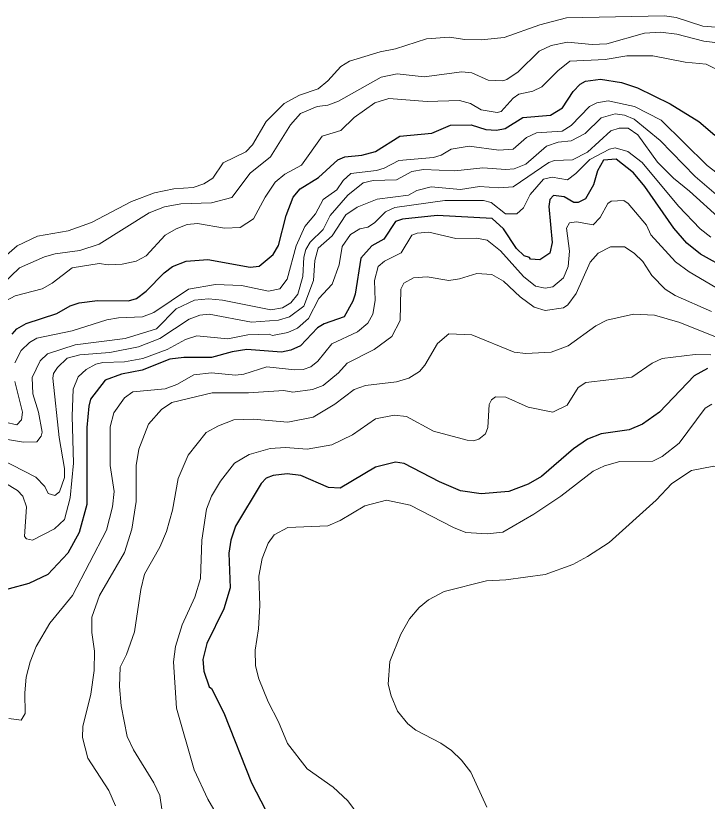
# Model space of a CAD drawing. Extents: x 265 to 291.4, y 7731.5 to 7759.6.
# Drawn here: x 278.762 to 280.191, y 7754.027 to 7755.649 of the extents above; entities that cross this region are included whole.
import ezdxf

# ---------------------------------------------------------------- set-up
doc = ezdxf.new("R2010")
doc.units = 0
doc.header["$LTSCALE"] = 0.032
doc.layers.add('1', color=7, linetype='Continuous', lineweight=25)
doc.layers.add('2', color=7, linetype='Continuous', lineweight=13)

msp = doc.modelspace()

# ---------------------------------------------------------------- linework, layer by layer
at = {"layer": '1'}
for points in [[(278.7546, 7754.991), (278.7642, 7755.0021), (278.784, 7755.0132), (278.8469, 7755.0339), (278.8747, 7755.0498), (278.893, 7755.0562), (278.9312, 7755.061), (278.9949, 7755.0602), (279.0115, 7755.0649), (279.0314, 7755.0801), (279.0688, 7755.1182), (279.0863, 7755.131), (279.1142, 7755.1421), (279.1587, 7755.1453), (279.2462, 7755.1294), (279.2653, 7755.1318), (279.294, 7755.1556), (279.3051, 7755.1747), (279.321, 7755.236), (279.3353, 7755.2742), (279.3496, 7755.2917), (279.3878, 7755.3147), (279.4276, 7755.3513), (279.4419, 7755.3577), (279.4769, 7755.3609), (279.5056, 7755.3688), (279.5557, 7755.3998), (279.6217, 7755.4062), (279.6599, 7755.4229), (279.7028, 7755.4237), (279.7331, 7755.4142), (279.7553, 7755.4126), (279.7728, 7755.4157), (279.8094, 7755.4388), (279.8667, 7755.4436), (279.8914, 7755.4587), (279.9136, 7755.4921), (279.9279, 7755.5072), (279.9391, 7755.5136), (279.9701, 7755.5176), (280.0131, 7755.5112), (280.0465, 7755.5001), (280.1141, 7755.4667), (280.173, 7755.4301), (280.2064, 7755.4022)], [(280.2334, 7755.1246), (280.1769, 7755.1564), (280.1483, 7755.1795), (280.1212, 7755.2105), (280.0616, 7755.2965), (280.0385, 7755.3243), (280.0027, 7755.3529), (279.9765, 7755.3505), (279.9637, 7755.3283), (279.9558, 7755.2996), (279.9391, 7755.271), (279.924, 7755.263), (279.9152, 7755.263), (279.8953, 7755.2749), (279.8731, 7755.2773), (279.8651, 7755.2694), (279.8635, 7755.2551), (279.8699, 7755.1803), (279.8651, 7755.1588), (279.8444, 7755.1445)], [(279.7466, 7755.2304), (279.6328, 7755.236), (279.5612, 7755.2288), (279.5469, 7755.224), (279.5223, 7755.1874), (279.4976, 7755.1739), (279.4753, 7755.1485), (279.4634, 7755.0737), (279.4586, 7755.0594), (279.4403, 7755.0268), (279.399, 7755.0124), (279.3854, 7755.0045), (279.3504, 7754.9671), (279.3305, 7754.9583), (279.3115, 7754.9544), (279.2399, 7754.9599), (279.2096, 7754.9552), (279.1667, 7754.9432), (279.1094, 7754.9432), (279.0808, 7754.94), (279.0235, 7754.917), (278.9805, 7754.909), (278.9471, 7754.8963), (278.9169, 7754.8573), (278.9129, 7754.843), (278.9089, 7754.7985), (278.9089, 7754.6394), (278.893, 7754.5821), (278.8699, 7754.5391), (278.8286, 7754.4954), (278.7896, 7754.4763), (278.7077, 7754.4548)], [(279.8444, 7755.1445), (279.8253, 7755.1461), (279.8237, 7755.1493), (279.8126, 7755.1532), (279.7967, 7755.1683), (279.7696, 7755.2089), (279.7466, 7755.2304)], [(280.1913, 7754.9202), (280.1634, 7754.905), (280.0918, 7754.8303), (280.0568, 7754.8056), (280.029, 7754.7937), (279.9717, 7754.7857), (279.9431, 7754.7746), (279.9144, 7754.7547), (279.8484, 7754.6974), (279.8206, 7754.6815), (279.7808, 7754.6664), (279.7235, 7754.6616), (279.6806, 7754.668), (279.6376, 7754.6863), (279.5644, 7754.7245), (279.5469, 7754.7269), (279.5056, 7754.7165), (279.4324, 7754.6736), (279.4085, 7754.6751), (279.3512, 7754.6998), (279.3226, 7754.703), (279.294, 7754.6998), (279.2796, 7754.6942), (279.2693, 7754.6831), (279.216, 7754.5948), (279.2064, 7754.5662), (279.2025, 7754.5391), (279.2048, 7754.4676), (279.1921, 7754.4246), (279.1571, 7754.353), (279.1484, 7754.3195), (279.1507, 7754.2957), (279.1619, 7754.2631), (279.1667, 7754.2599), (279.1921, 7754.2098), (279.2494, 7754.065), (279.278, 7754.0093)]]:
    msp.add_lwpolyline(points, dxfattribs=at)
at = {"layer": '2'}
for points in [[(280.2692, 7755.6202), (280.1817, 7755.6274), (280.126, 7755.6449), (280.1022, 7755.6488), (279.9001, 7755.6441), (279.8444, 7755.6297), (279.7713, 7755.6035), (279.7235, 7755.5987), (279.6901, 7755.5995), (279.6583, 7755.6043), (279.6106, 7755.6011), (279.5469, 7755.5804), (279.5151, 7755.5741), (279.4515, 7755.555), (279.434, 7755.5438), (279.4069, 7755.5144), (279.387, 7755.4977), (279.3481, 7755.485), (279.317, 7755.4675), (279.2796, 7755.4301), (279.251, 7755.3824), (279.2375, 7755.368), (279.1905, 7755.345), (279.1691, 7755.3131), (279.1508, 7755.302), (279.1285, 7755.2941), (279.0887, 7755.2917), (279.049, 7755.2829), (279.0012, 7755.2654), (278.9185, 7755.2217), (278.8708, 7755.205), (278.8071, 7755.1938), (278.7649, 7755.1739), (278.7323, 7755.1445)], [(278.7339, 7755.0936), (278.7697, 7755.1286), (278.8214, 7755.1509), (278.8437, 7755.1572), (278.8946, 7755.1644), (278.9344, 7755.1771), (279.0378, 7755.2415), (279.0696, 7755.2543), (279.103, 7755.2606), (279.1667, 7755.2622), (279.2088, 7755.2734), (279.2462, 7755.3235), (279.2884, 7755.3577), (279.3297, 7755.4237), (279.3504, 7755.4468), (279.3846, 7755.4611), (279.4069, 7755.4643), (279.4292, 7755.4722), (279.5167, 7755.5216), (279.5501, 7755.5287), (279.6058, 7755.5223), (279.6837, 7755.5327), (279.7044, 7755.5311), (279.7378, 7755.516), (279.7681, 7755.5144), (279.7768, 7755.5168), (279.7999, 7755.5327), (279.8436, 7755.5757), (279.8683, 7755.5876), (279.9017, 7755.594), (279.9526, 7755.5892), (279.9828, 7755.5908), (280.0608, 7755.613), (280.0942, 7755.6146), (280.1276, 7755.6107), (280.1833, 7755.5963), (280.2231, 7755.5916)], [(280.2231, 7755.5311), (280.1881, 7755.5486), (280.1451, 7755.5526), (280.0783, 7755.5661), (280.0242, 7755.5661), (279.9797, 7755.5582), (279.9065, 7755.555), (279.8818, 7755.5351), (279.8492, 7755.5017), (279.8301, 7755.4929), (279.8015, 7755.4866), (279.7895, 7755.4786), (279.7649, 7755.4508), (279.7569, 7755.4492), (279.7235, 7755.4547), (279.7012, 7755.4675), (279.679, 7755.4738), (279.6122, 7755.4714), (279.5326, 7755.4778), (279.504, 7755.4691), (279.461, 7755.4388), (279.434, 7755.4118), (279.395, 7755.3999), (279.3528, 7755.3402), (279.3178, 7755.3219), (279.2979, 7755.3052), (279.2772, 7755.2742), (279.2534, 7755.2296), (279.2255, 7755.2113), (279.1937, 7755.2105), (279.138, 7755.2201), (279.1166, 7755.2177), (279.0935, 7755.2089), (279.0712, 7755.1954), (279.0314, 7755.1533), (279.0108, 7755.1421), (278.9821, 7755.1358), (278.9535, 7755.1342)], [(278.7602, 7754.9321), (278.7737, 7754.9576), (278.7904, 7754.9743), (278.8055, 7754.983), (278.8787, 7754.9981), (278.9503, 7755.0212), (278.9742, 7755.0252), (279.0243, 7755.0268), (279.0474, 7755.0363), (279.119, 7755.084), (279.1746, 7755.0936), (279.2287, 7755.092), (279.2844, 7755.0801), (279.3075, 7755.0848), (279.3226, 7755.1047), (279.3417, 7755.1739), (279.3592, 7755.2137), (279.3815, 7755.24), (279.3973, 7755.2694), (279.4252, 7755.2893), (279.4387, 7755.3084), (279.4546, 7755.3227), (279.5071, 7755.3291), (279.5231, 7755.3338), (279.5533, 7755.3497), (279.6249, 7755.3561), (279.6408, 7755.3609), (279.6615, 7755.3736), (279.6989, 7755.3792), (279.7601, 7755.3712), (279.7895, 7755.3736), (279.8174, 7755.3975), (279.8381, 7755.407), (279.8906, 7755.4102), (279.9097, 7755.4221), (279.947, 7755.4611), (279.9622, 7755.4691), (279.986, 7755.473), (280.0401, 7755.4611), (280.095, 7755.4333), (280.1904, 7755.3394), (280.2557, 7755.2893)], [(280.2382, 7755.2551), (280.1658, 7755.3171), (280.0934, 7755.3911), (280.0393, 7755.4349), (280.0194, 7755.4436), (280.0004, 7755.446), (279.9717, 7755.438), (279.9383, 7755.4054), (279.9097, 7755.3903), (279.8826, 7755.3879), (279.8588, 7755.3792), (279.8158, 7755.3426), (279.7919, 7755.333), (279.7744, 7755.3314), (279.7267, 7755.3346), (279.6694, 7755.3283), (279.6042, 7755.3314), (279.5803, 7755.3275), (279.5485, 7755.31), (279.5008, 7755.3084), (279.4801, 7755.3036), (279.4483, 7755.2781), (279.4117, 7755.236), (279.3974, 7755.2074), (279.3703, 7755.1811), (279.3616, 7755.166), (279.3576, 7755.1501), (279.3552, 7755.1103), (279.3449, 7755.0737), (279.3305, 7755.0562), (279.3131, 7755.0459), (279.2892, 7755.0419), (279.189, 7755.0618), (279.1603, 7755.0642), (279.1317, 7755.0618), (279.0935, 7755.0435), (279.0529, 7755.0021), (278.9885, 7754.9822), (278.8851, 7754.9695), (278.8278, 7754.9504), (278.8127, 7754.9361), (278.796, 7754.9019), (278.7976, 7754.8685), (278.8095, 7754.8303), (278.8167, 7754.7889), (278.8151, 7754.781), (278.8055, 7754.769), (278.7785, 7754.7682), (278.7196, 7754.7778)], [(278.7292, 7754.734), (278.8039, 7754.6958), (278.8222, 7754.6767), (278.8294, 7754.6624), (278.8429, 7754.6585), (278.8525, 7754.6656), (278.8628, 7754.6951), (278.8628, 7754.7142), (278.8517, 7754.7778), (278.8389, 7754.9003), (278.8405, 7754.9098), (278.8485, 7754.9226), (278.8684, 7754.9417), (278.8946, 7754.9488), (278.9567, 7754.9536), (279.0155, 7754.9655), (279.0601, 7754.9822), (279.1205, 7755.022), (279.1428, 7755.0307), (279.1619, 7755.0323), (279.2494, 7755.0164), (279.3051, 7755.0204), (279.3274, 7755.0268), (279.3576, 7755.049), (279.3775, 7755.1023), (279.3799, 7755.1437), (279.387, 7755.1692), (279.4157, 7755.1946), (279.4443, 7755.2376), (279.4674, 7755.2535), (279.5087, 7755.2702), (279.5732, 7755.2781), (279.5907, 7755.2877), (279.6201, 7755.2956), (279.6806, 7755.2901), (279.7203, 7755.2964), (279.7601, 7755.2933), (279.7895, 7755.2956), (279.8635, 7755.3458), (279.8747, 7755.3497), (279.912, 7755.3513), (279.9431, 7755.3672), (279.9916, 7755.411), (280.0083, 7755.4166), (280.0274, 7755.4166), (280.0473, 7755.403), (280.0878, 7755.3466), (280.1205, 7755.3132), (280.1539, 7755.2869), (280.2191, 7755.2272)], [(280.1976, 7755.1914), (280.1761, 7755.2089), (280.1308, 7755.2559), (280.056, 7755.3458), (280.0266, 7755.3688), (280.0004, 7755.376), (279.9884, 7755.3736), (279.9478, 7755.3521), (279.9192, 7755.3227), (279.9017, 7755.31), (279.8699, 7755.3155), (279.8524, 7755.3116), (279.8245, 7755.2797), (279.811, 7755.2519), (279.7975, 7755.24), (279.7736, 7755.24), (279.7442, 7755.263), (279.7283, 7755.267), (279.6487, 7755.267), (279.5453, 7755.2527), (279.5262, 7755.2439), (279.5032, 7755.2209), (279.4896, 7755.2121), (279.4729, 7755.2089), (279.4538, 7755.197), (279.4363, 7755.1724), (279.43, 7755.1342), (279.4157, 7755.0944), (279.3886, 7755.065), (279.3671, 7755.0236), (279.3441, 7755.0037), (279.3242, 7754.9949), (279.2924, 7754.9886), (279.286, 7754.991), (279.2415, 7754.9902), (279.2001, 7754.9814), (279.1365, 7754.9878), (279.1126, 7754.9806), (279.0752, 7754.9599), (279.0251, 7754.9409), (278.9869, 7754.9345), (278.9424, 7754.9329), (278.928, 7754.9297), (278.9074, 7754.9186), (278.8914, 7754.9035), (278.8811, 7754.878), (278.8787, 7754.8223), (278.8819, 7754.7253), (278.8747, 7754.6537), (278.8628, 7754.6084), (278.8421, 7754.5893), (278.7968, 7754.5662), (278.7848, 7754.5686), (278.7801, 7754.5734), (278.7848, 7754.6346), (278.7769, 7754.6569), (278.7657, 7754.6688), (278.7093, 7754.7022)], [(279.8357, 7755.0904), (279.8556, 7755.0864), (279.8715, 7755.0888), (279.8938, 7755.1079), (279.9033, 7755.131), (279.9057, 7755.1628), (279.9001, 7755.2105), (279.9057, 7755.2209), (279.9208, 7755.2232), (279.955, 7755.2169), (279.9693, 7755.232), (279.9852, 7755.2614), (279.9924, 7755.2662), (280.0179, 7755.267), (280.0274, 7755.2614), (280.0648, 7755.2161), (280.0743, 7755.1962), (280.1252, 7755.1405), (280.1531, 7755.1198), (280.2199, 7755.0809)], [(278.7483, 7754.1979), (278.7737, 7754.1947), (278.7817, 7754.2082), (278.7809, 7754.2512), (278.784, 7754.283), (278.792, 7754.3148), (278.8047, 7754.3466), (278.8326, 7754.3944), (278.8795, 7754.4516), (278.9495, 7754.5869), (278.9622, 7754.6346), (278.9654, 7754.6664), (278.9575, 7754.7205), (278.9575, 7754.8001), (278.9646, 7754.8287), (278.9869, 7754.8597), (279.0044, 7754.8724), (279.0712, 7754.8788), (279.0951, 7754.8876), (279.1301, 7754.9074), (279.1667, 7754.9114), (279.216, 7754.9067), (279.2335, 7754.909), (279.2812, 7754.9241), (279.3385, 7754.9178), (279.356, 7754.9186), (279.3719, 7754.9241), (279.3862, 7754.9353), (279.4149, 7754.9711), (279.4682, 7754.9965), (279.4896, 7755.014), (279.5, 7755.0323), (279.5047, 7755.061), (279.5032, 7755.1024), (279.5111, 7755.131), (279.5238, 7755.1421), (279.5581, 7755.1596), (279.5803, 7755.1954), (279.5915, 7755.2002), (279.6153, 7755.2018)], [(279.6153, 7755.2018), (279.671, 7755.189), (279.714, 7755.1898), (279.7362, 7755.1851), (279.7633, 7755.1636), (279.811, 7755.1103), (279.8357, 7755.0904)], [(280.1992, 7755.0379), (280.1244, 7755.0713), (280.1038, 7755.084), (280.0759, 7755.1127), (280.0576, 7755.1413), (280.0393, 7755.1588), (280.0194, 7755.1715), (279.9908, 7755.1715), (279.9653, 7755.1588), (279.9486, 7755.1397), (279.92, 7755.0753), (279.9025, 7755.0522), (279.8938, 7755.0459), (279.8556, 7755.0403), (279.8333, 7755.0474), (279.8039, 7755.0681), (279.7697, 7755.1008), (279.7458, 7755.1143), (279.7148, 7755.1167), (279.679, 7755.1055), (279.6567, 7755.1023)], [(278.9535, 7755.1342), (278.9344, 7755.1373), (278.8787, 7755.1286), (278.8373, 7755.0968), (278.8167, 7755.0848), (278.761, 7755.0705), (278.7435, 7755.061)], [(279.6567, 7755.1023), (279.6122, 7755.1095), (279.5835, 7755.1079), (279.5636, 7755.0968), (279.5573, 7755.0841), (279.5565, 7755.0196), (279.539, 7754.9862)], [(279.0688, 7753.9775), (279.0601, 7754.0388), (279.0473, 7754.065), (279.0052, 7754.1335), (278.9925, 7754.1605), (278.9797, 7754.2241), (278.9765, 7754.2639), (278.9781, 7754.3037), (278.9909, 7754.3299), (279.0076, 7754.3769), (279.0203, 7754.4644), (279.0283, 7754.4962), (279.0601, 7754.5519), (279.0736, 7754.5837), (279.0863, 7754.6282), (279.0975, 7754.6935), (279.1181, 7754.7412), (279.1555, 7754.7881), (279.181, 7754.8024), (279.2128, 7754.8144), (279.2526, 7754.816), (279.3242, 7754.8096), (279.3767, 7754.8199), (279.4212, 7754.847), (279.461, 7754.8772), (279.4849, 7754.8852), (279.5485, 7754.8931), (279.574, 7754.9003), (279.5962, 7754.9146), (279.6074, 7754.9273), (279.6336, 7754.9719), (279.6567, 7754.9918), (279.7044, 7754.9902), (279.7919, 7754.9544), (279.8158, 7754.9512), (279.8683, 7754.9544), (279.9033, 7754.9671), (279.9606, 7755.0085), (279.9828, 7755.0204), (280.0385, 7755.0323), (280.0815, 7755.0307), (280.134, 7755.0156), (280.3122, 7754.944)], [(279.539, 7754.9862), (279.5024, 7754.9599), (279.4467, 7754.9313), (279.4292, 7754.9114), (279.3974, 7754.8852), (279.3751, 7754.8772), (279.3345, 7754.8717), (279.3162, 7754.8748), (279.243, 7754.8701), (279.1683, 7754.8701), (279.0847, 7754.8502), (279.0633, 7754.8359), (279.0362, 7754.8056), (279.0163, 7754.7539), (279.0108, 7754.7205), (279.0108, 7754.6457), (279.002, 7754.5885), (278.9869, 7754.5407), (278.9352, 7754.4516), (278.9193, 7754.4071), (278.9193, 7754.3753), (278.9248, 7754.3371), (278.924, 7754.2973), (278.9177, 7754.248), (278.901, 7754.1812), (278.9002, 7754.1589), (278.9113, 7754.116), (278.9543, 7754.0491), (278.9686, 7754.0173)], [(280.1976, 7754.9488), (280.1658, 7754.9496), (280.0974, 7754.9409), (280.0767, 7754.9313), (280.0346, 7754.9027), (279.9399, 7754.8915), (279.924, 7754.8812), (279.9009, 7754.8446), (279.8715, 7754.8303), (279.8206, 7754.8406), (279.7744, 7754.8613), (279.7529, 7754.8621), (279.745, 7754.8557), (279.7402, 7754.8462), (279.737, 7754.7985), (279.7323, 7754.7857), (279.7187, 7754.7746), (279.7076, 7754.7714)], [(278.7403, 7754.8096), (278.7642, 7754.804), (278.7745, 7754.8144), (278.7761, 7754.8303), (278.7602, 7754.8939)], [(279.4833, 7753.9807), (279.4483, 7754.0276), (279.418, 7754.0563), (279.364, 7754.0937), (279.3234, 7754.1462), (279.3051, 7754.1907), (279.2836, 7754.2321), (279.2645, 7754.2798), (279.2573, 7754.3069), (279.2566, 7754.3387), (279.2637, 7754.3832), (279.2661, 7754.431), (279.2645, 7754.4914), (279.2709, 7754.528), (279.2836, 7754.5598), (279.2963, 7754.5773), (279.3242, 7754.5924), (279.4069, 7754.5956), (279.4324, 7754.6068), (279.4833, 7754.637), (279.5278, 7754.6489), (279.5772, 7754.6386), (279.6662, 7754.5924), (279.6917, 7754.5821), (279.7362, 7754.5789), (279.7681, 7754.5829), (279.8325, 7754.6195), (279.8882, 7754.6569), (279.955, 7754.7086), (279.9781, 7754.7197), (280.0099, 7754.7285), (280.0783, 7754.7293), (280.0974, 7754.7388), (280.1324, 7754.7666), (280.1865, 7754.8383), (280.2, 7754.847)], [(279.7076, 7754.7714), (279.6949, 7754.7722), (279.6249, 7754.7913), (279.5692, 7754.8215), (279.5437, 7754.8239), (279.5056, 7754.8168), (279.4578, 7754.7833)], [(279.4578, 7754.7833), (279.4149, 7754.7627), (279.364, 7754.7539), (279.3194, 7754.7571), (279.2876, 7754.7555), (279.2446, 7754.7428), (279.2144, 7754.7253), (279.185, 7754.6879), (279.1667, 7754.6569), (279.1563, 7754.6298), (279.1468, 7754.5662), (279.1436, 7754.4866), (279.1325, 7754.4485), (279.1062, 7754.3912), (279.0919, 7754.3466), (279.0879, 7754.3148), (279.0943, 7754.2194), (279.1309, 7754.0921), (279.1587, 7754.0316), (279.1913, 7753.9759)], [(280.1579, 7754.7102), (280.204, 7754.7189), (280.2406, 7754.7157), (280.2796, 7754.7173), (280.3376, 7754.7388), (280.3838, 7754.7627), (280.4172, 7754.7714), (280.4617, 7754.769), (280.5747, 7754.7404), (280.5986, 7754.738), (280.6423, 7754.7429)], [(279.8556, 7754.4954), (279.9128, 7754.5161), (279.9431, 7754.532), (279.9876, 7754.5614), (280.0847, 7754.6489), (280.1173, 7754.6831), (280.1579, 7754.7102)], [(279.7354, 7754.0149), (279.702, 7754.0873), (279.6829, 7754.112), (279.6623, 7754.1319), (279.64, 7754.147), (279.5883, 7754.174), (279.5724, 7754.1867), (279.5509, 7754.213), (279.5374, 7754.2448), (279.5318, 7754.2687), (279.535, 7754.3156), (279.5573, 7754.3721), (279.5755, 7754.4039), (279.5954, 7754.427), (279.6145, 7754.4429), (279.6472, 7754.4604), (279.7347, 7754.4819), (279.7744, 7754.4842), (279.8556, 7754.4954)]]:
    msp.add_lwpolyline(points, dxfattribs=at)

doc.saveas('drawing.dxf')
